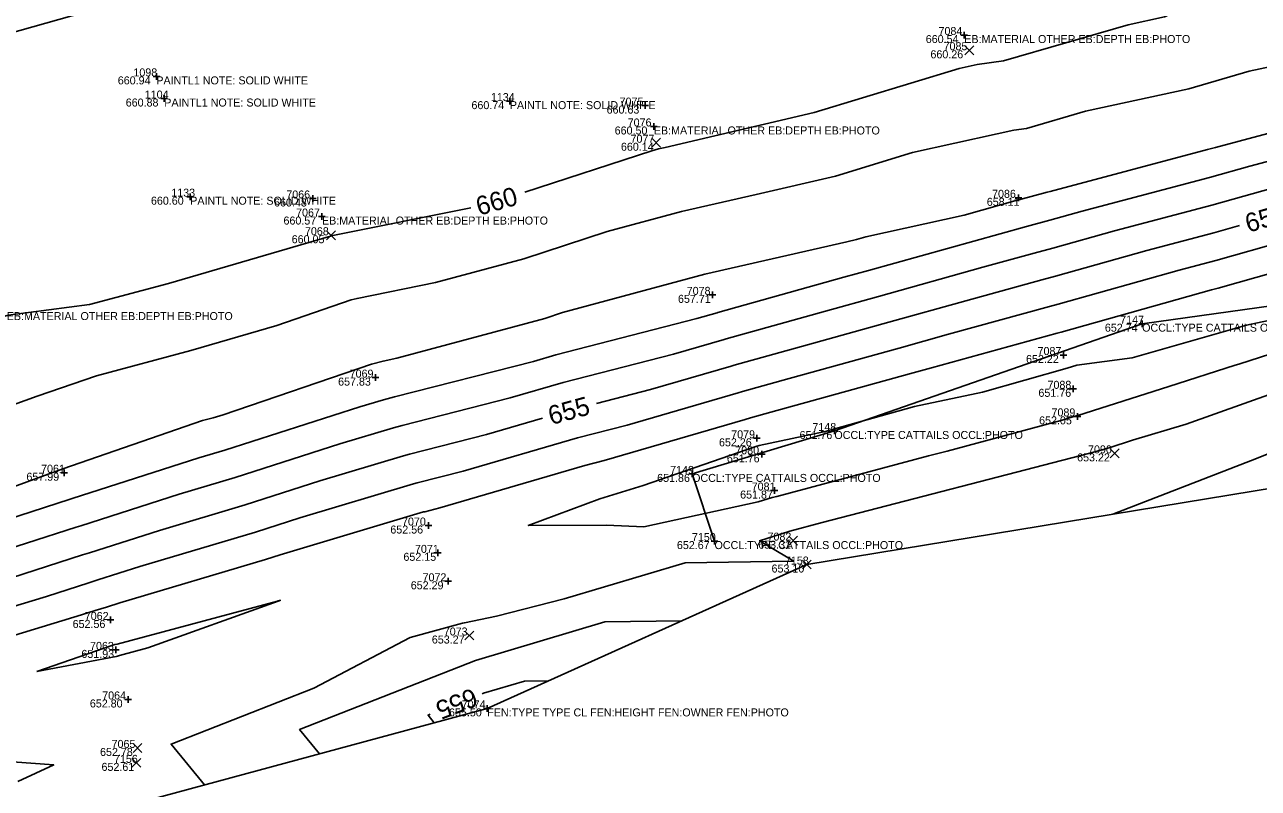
# Model space of a CAD drawing. Extents: x 2129350 to 2137777, y 657588 to 659885.
# Drawn here: x 2133748.4 to 2133933.4, y 658724.4 to 658838.9 of the extents above; entities that cross this region are included whole.
import ezdxf

# ---------------------------------------------------------------- set-up
doc = ezdxf.new("R2010")
doc.units = 0
for name, color, linetype in [('DT_X_Contour_Major', 7, 'Continuous'), ('DT_X_Contour_Minor', 7, 'Continuous'), ('DT_X_TIN_Hull', 7, 'Continuous'), ('PV_X_COP', 7, 'Continuous'), ('SV_X_Occupation_Line', 7, 'Continuous'), ('SV_X_Random_Point', 7, 'Continuous'), ('SV_X_Shot_Marker', 7, 'Continuous'), ('SV_X_Text_Comment', 7, 'Continuous'), ('SV_X_Text_Elevation', 7, 'Continuous'), ('SV_X_Text_Name', 7, 'Continuous')]:
    doc.layers.add(name, color=color, linetype=linetype)

msp = doc.modelspace()

# ---------------------------------------------------------------- linework, layer by layer
at = {"layer": 'DT_X_Contour_Major'}
for points in [[(2133919.73, 658840.18), (2133919.31, 658840.05), (2133913.88, 658838.87), (2133895.17, 658833.45), (2133891.23, 658832.91), (2133890.79, 658832.81), (2133888.54, 658832.31), (2133866.81, 658825.71), (2133844.43, 658820.48), (2133843.44, 658820.25), (2133842.45, 658819.98), (2133823.39, 658813.75)], [(2133815.33, 658811.42), (2133794.38, 658807.21), (2133794.37, 658807.21), (2133794.27, 658807.17), (2133770, 658800.08), (2133758.15, 658796.92), (2133745.93, 658795.29), (2133732.3, 658791.34), (2133722.75, 658788.57), (2133720.49, 658788.02), (2133718.39, 658787.43)], [(2133930.53, 658808.75), (2133926.71, 658807.67), (2133916.67, 658805.01), (2133902.97, 658801.17), (2133900.92, 658800.62), (2133889.51, 658797.47), (2133878, 658794.25), (2133865.77, 658790.88), (2133854.8, 658787.81), (2133854.35, 658787.68), (2133842.24, 658784.15), (2133834.15, 658782.08)], [(2133826.05, 658779.85), (2133817.67, 658777.41), (2133806.14, 658774.45), (2133805.22, 658774.21), (2133792.69, 658770.48), (2133781.5, 658766.89), (2133768.64, 658763.05), (2133758.13, 658759.68), (2133757.12, 658759.38), (2133746.46, 658755.93), (2133733.24, 658751.92), (2133730.33, 658750.98)], [(2133826.98, 658740.49), (2133823.34, 658740.44), (2133817.23, 658738.61), (2133817.04, 658738.53)], [(2133809.22, 658735.47), (2133808.9, 658735.35), (2133809.84, 658734.2)]]:
    msp.add_lwpolyline(points, dxfattribs=at)
at = {"layer": 'DT_X_Contour_Minor'}
for points in [[(2133947.28, 658835.16), (2133932.02, 658831.91), (2133922.95, 658829.26), (2133907.47, 658825.88), (2133898.6, 658823.31), (2133896.73, 658823.05), (2133894.22, 658822.49), (2133881.54, 658819.69), (2133869.98, 658816.18), (2133858.07, 658813.4), (2133846.92, 658810.85), (2133835.76, 658807.84), (2133823.28, 658803.75), (2133810.01, 658800.19), (2133798.27, 658797.82), (2133797.39, 658797.59), (2133786.22, 658793.77), (2133773.35, 658790.01), (2133759.18, 658786.23), (2133750.32, 658783.16), (2133740.02, 658779.45)], [(2133949.75, 658826.54), (2133926.96, 658820.48), (2133925.75, 658820.14), (2133902.16, 658813.87), (2133901.72, 658813.75), (2133897.48, 658812.62), (2133897.22, 658812.55), (2133889.28, 658810.33), (2133874.53, 658807.07), (2133873.14, 658806.65), (2133871.71, 658806.32), (2133850.39, 658801.45), (2133829.08, 658795.69), (2133826.41, 658794.82), (2133804.23, 658788.86), (2133802.15, 658788.44), (2133800.41, 658787.97), (2133778.17, 658780.37), (2133776.7, 658779.94), (2133775.08, 658779.51), (2133754.14, 658772.25), (2133743.43, 658768.39)], [(2133949.95, 658822.43), (2133932.09, 658817.68), (2133926.07, 658815.98), (2133906.99, 658810.91), (2133902.14, 658809.55), (2133898.63, 658808.62), (2133894.65, 658807.52), (2133874.91, 658802), (2133871.22, 658800.99), (2133852.36, 658795.71), (2133852.24, 658795.68), (2133849.2, 658794.79), (2133828.06, 658789.37), (2133824.7, 658788.39), (2133803.87, 658783.05), (2133802.22, 658782.62), (2133798.68, 658781.57), (2133778.46, 658775.08), (2133774.55, 658773.92), (2133755.56, 658767.82), (2133755.23, 658767.73), (2133735.97, 658761.5)], [(2133937.23, 658814.88), (2133926.39, 658811.83), (2133911.83, 658807.96), (2133902.56, 658805.36), (2133899.77, 658804.62), (2133892.08, 658802.5), (2133876.45, 658798.13), (2133868.49, 658795.93), (2133853.58, 658791.76), (2133853.3, 658791.68), (2133845.72, 658789.47), (2133829.15, 658785.22), (2133821.19, 658782.9), (2133805.01, 658778.75), (2133803.72, 658778.42), (2133795.68, 658776.02), (2133779.98, 658770.98), (2133771.6, 658768.48), (2133756.84, 658763.75), (2133756.17, 658763.55), (2133741.22, 658758.71)], [(2133947.5, 658809.29), (2133927.03, 658803.52), (2133921.51, 658802.05), (2133903.39, 658796.97), (2133902.06, 658796.62), (2133886.94, 658792.45), (2133879.54, 658790.38), (2133863.04, 658785.82), (2133856.03, 658783.86), (2133855.41, 658783.68), (2133838.77, 658778.83), (2133831.33, 658776.93), (2133814.16, 658771.91), (2133807.27, 658770.15), (2133806.72, 658770.01), (2133789.7, 658764.93), (2133783.02, 658762.79), (2133765.68, 658757.62), (2133759.41, 658755.61), (2133758.06, 658755.2), (2133751.71, 658753.15), (2133734.16, 658747.83)], [(2133936.01, 658801.81), (2133927.35, 658799.36), (2133926.35, 658799.1), (2133903.8, 658792.78), (2133903.21, 658792.62), (2133884.37, 658787.42), (2133881.09, 658786.5), (2133860.31, 658780.77), (2133857.25, 658779.91), (2133856.46, 658779.68), (2133835.29, 658773.52), (2133832.43, 658772.78), (2133810.65, 658766.42), (2133808.4, 658765.84), (2133808.22, 658765.8), (2133786.71, 658759.39), (2133784.54, 658758.69), (2133762.72, 658752.19), (2133760.7, 658751.54), (2133759, 658751.03), (2133756.96, 658750.37), (2133735.09, 658743.73)], [(2133775.37, 658724.88), (2133770.37, 658730.99), (2133791.8, 658739.39), (2133806.21, 658746.98), (2133814.08, 658749.13), (2133814.35, 658749.2), (2133819.16, 658750.16), (2133829.3, 658752.76), (2133847.44, 658758.2), (2133863.73, 658758.42), (2133858.61, 658761.48), (2133862.97, 658762.89), (2133863.12, 658762.92), (2133867.99, 658764.23), (2133908.1, 658774.64), (2133911, 658775.42), (2133914.53, 658776.56), (2133922.58, 658778.96), (2133968.98, 658795.53)], [(2133937.48, 658795.06), (2133931.61, 658793.83), (2133914.46, 658788.91), (2133906.17, 658787.8), (2133904.73, 658787.36), (2133892.03, 658783.77), (2133881.84, 658781.61), (2133868.46, 658777.87), (2133858.52, 658775.77), (2133858.02, 658775.62), (2133841.13, 658769.77), (2133834.65, 658767.75), (2133823.92, 658763.8), (2133835.66, 658763.84), (2133841.23, 658763.56), (2133858.4, 658767.3), (2133860.49, 658767.97), (2133861.18, 658768.13), (2133883.95, 658774.22), (2133886.72, 658774.94), (2133903.96, 658779.58), (2133906.23, 658780.27), (2133906.34, 658780.29), (2133919.94, 658784.61), (2133929.91, 658787.83), (2133930.43, 658787.98), (2133953.97, 658795.54)], [(2134008.13, 658787.1), (2134008.26, 658787.13), (2133979.78, 658795), (2133979.77, 658795.04), (2133972.52, 658789.72), (2133933.1, 658773.83), (2133911.54, 658765.46)], [(2133750.24, 658741.9), (2133761.65, 658745.81), (2133761.97, 658745.91), (2133762.28, 658746), (2133786.34, 658752.45), (2133786.42, 658752.47), (2133786.49, 658752.49), (2133786.78, 658752.57), (2133786.57, 658752.47), (2133786.42, 658752.44), (2133766.89, 658745.43), (2133762.67, 658744.28), (2133762.35, 658744.17), (2133762.16, 658744.13), (2133750.24, 658741.9)], [(2133846.93, 658749.48), (2133835.39, 658749.32), (2133816.03, 658743.51), (2133789.64, 658733.17), (2133792.61, 658729.54)], [(2133731.4, 658729.43), (2133752.8, 658727.88), (2133747.38, 658725.37)]]:
    msp.add_lwpolyline(points, dxfattribs=at)
at = {"layer": 'DT_X_TIN_Hull'}
msp.add_lwpolyline([(2133180.89, 658556.24), (2133241.37, 658575.53), (2133323.37, 658600.41), (2133354.37, 658608.86), (2133416.18, 658625.91), (2133503.13, 658649.68), (2133568.52, 658667.12), (2133609.36, 658678.81), (2133661.7, 658693.34), (2133717.75, 658709.01), (2133767.14, 658722.65), (2133817.78, 658736.35), (2133865.68, 658757.92), (2133957.23, 658772.97), (2134008.3, 658787.14), (2134034.35, 658794.87), (2134074.2, 658807.73), (2134142.3, 658834.87), (2134201.78, 658853.74), (2134251.04, 658870.61), (2134301.27, 658887.93), (2134339.8, 658900.97), (2134383.27, 658929.14)], dxfattribs=at)
at = {"layer": 'PV_X_COP'}
msp.add_lwpolyline([(2133717.15, 658829.38), (2133764.91, 658842.89), (2133813.2, 658855.82), (2133861.83, 658869.49), (2133909.3, 658882.72), (2133957.97, 658895.58), (2134006.36, 658909.13), (2134054.49, 658922.5), (2134102.6, 658935.68), (2134150.4, 658949.05), (2134199.32, 658962.22), (2134247.23, 658975.95), (2134295.23, 658988.99), (2134343.07, 659001.85), (2134391.9, 659015.47)], dxfattribs=at)
at = {"layer": 'SV_X_Occupation_Line'}
msp.add_lwpolyline([(2133942.08, 658797.68), (2133915.96, 658794.04), (2133869.82, 658777.95), (2133848.49, 658771.51), (2133851.85, 658761.44)], dxfattribs=at)
at = {"layer": 'SV_X_Random_Point'}
for p, q in [((2133889.39, 658834.37), (2133890.72, 658835.7)), ((2133889.39, 658835.7), (2133890.72, 658834.37)), ((2133842.44, 658820.5), (2133843.77, 658821.84)), ((2133842.44, 658821.84), (2133843.77, 658820.5)), ((2133793.68, 658806.63), (2133795.01, 658807.96)), ((2133793.68, 658807.96), (2133795.01, 658806.63)), ((2133911.18, 658773.93), (2133912.51, 658775.26)), ((2133911.18, 658775.26), (2133912.51, 658773.93)), ((2133862.98, 658760.84), (2133864.31, 658762.18)), ((2133862.98, 658762.18), (2133864.31, 658760.84)), ((2133865.02, 658757.26), (2133866.35, 658758.59)), ((2133865.02, 658758.59), (2133866.35, 658757.26)), ((2133814.44, 658746.62), (2133815.77, 658747.95)), ((2133814.44, 658747.95), (2133815.77, 658746.62)), ((2133764.68, 658729.76), (2133766.01, 658731.09)), ((2133764.68, 658731.09), (2133766.01, 658729.76)), ((2133764.49, 658727.52), (2133765.83, 658728.85)), ((2133764.49, 658728.85), (2133765.83, 658727.52))]:
    msp.add_line(p, q, dxfattribs=at)
at = {"layer": 'SV_X_Shot_Marker'}
for p, q in [((2133888.79, 658837.32), (2133889.79, 658837.32)), ((2133889.29, 658837.82), (2133889.29, 658836.82)), ((2133889.29, 658837.32), (2133889.29, 658837.32)), ((2133767.67, 658831.12), (2133768.67, 658831.12)), ((2133768.17, 658831.62), (2133768.17, 658830.62)), ((2133768.17, 658831.12), (2133768.17, 658831.12)), ((2133768.86, 658827.8), (2133769.86, 658827.8)), ((2133769.36, 658828.3), (2133769.36, 658827.3)), ((2133769.36, 658827.8), (2133769.36, 658827.8)), ((2133820.66, 658827.41), (2133821.66, 658827.41)), ((2133821.16, 658827.91), (2133821.16, 658826.91)), ((2133821.16, 658827.41), (2133821.16, 658827.41)), ((2133841.46, 658827.24), (2133841.46, 658826.24)), ((2133840.96, 658826.74), (2133841.96, 658826.74)), ((2133841.46, 658826.74), (2133841.46, 658826.74)), ((2133842.25, 658823.61), (2133843.25, 658823.61)), ((2133842.75, 658824.11), (2133842.75, 658823.11)), ((2133842.75, 658823.61), (2133842.75, 658823.61)), ((2133772.75, 658813.08), (2133773.75, 658813.08)), ((2133773.25, 658813.58), (2133773.25, 658812.58)), ((2133773.25, 658813.08), (2133773.25, 658813.08)), ((2133791.11, 658812.81), (2133792.11, 658812.81)), ((2133791.61, 658813.31), (2133791.61, 658812.31)), ((2133791.61, 658812.81), (2133791.61, 658812.81)), ((2133896.9, 658812.91), (2133897.9, 658812.91)), ((2133897.4, 658813.41), (2133897.4, 658812.41)), ((2133897.4, 658812.91), (2133897.4, 658812.91)), ((2133793, 658810.6), (2133793, 658809.6)), ((2133792.5, 658810.1), (2133793.5, 658810.1)), ((2133793, 658810.1), (2133793, 658810.1)), ((2133851.04, 658798.36), (2133852.04, 658798.36)), ((2133851.54, 658798.86), (2133851.54, 658797.86)), ((2133851.54, 658798.36), (2133851.54, 658798.36)), ((2133915.46, 658794.04), (2133916.46, 658794.04)), ((2133915.96, 658794.54), (2133915.96, 658793.54)), ((2133915.96, 658794.04), (2133915.96, 658794.04)), ((2133903.65, 658789.34), (2133904.65, 658789.34)), ((2133904.15, 658789.84), (2133904.15, 658788.84)), ((2133904.15, 658789.34), (2133904.15, 658789.34)), ((2133801.04, 658786.45), (2133801.04, 658785.45)), ((2133800.54, 658785.95), (2133801.54, 658785.95)), ((2133801.04, 658785.95), (2133801.04, 658785.95)), ((2133905.64, 658784.77), (2133905.64, 658783.77)), ((2133905.14, 658784.27), (2133906.14, 658784.27)), ((2133905.64, 658784.27), (2133905.64, 658784.27)), ((2133905.75, 658780.14), (2133906.75, 658780.14)), ((2133906.25, 658780.64), (2133906.25, 658779.64)), ((2133906.25, 658780.14), (2133906.25, 658780.14)), ((2133858.2, 658777.35), (2133858.2, 658776.35)), ((2133869.32, 658777.95), (2133870.32, 658777.95)), ((2133869.82, 658778.45), (2133869.82, 658777.45)), ((2133869.82, 658777.95), (2133869.82, 658777.95)), ((2133857.7, 658776.85), (2133858.7, 658776.85)), ((2133858.2, 658776.85), (2133858.2, 658776.85)), ((2133858.42, 658774.45), (2133859.42, 658774.45)), ((2133858.92, 658774.95), (2133858.92, 658773.95)), ((2133858.92, 658774.45), (2133858.92, 658774.45)), ((2133753.84, 658771.69), (2133754.84, 658771.69)), ((2133754.34, 658772.19), (2133754.34, 658771.19)), ((2133754.34, 658771.69), (2133754.34, 658771.69)), ((2133847.99, 658771.51), (2133848.99, 658771.51)), ((2133848.49, 658772.01), (2133848.49, 658771.01)), ((2133848.49, 658771.51), (2133848.49, 658771.51)), ((2133860.35, 658769.02), (2133861.35, 658769.02)), ((2133860.85, 658769.52), (2133860.85, 658768.52)), ((2133860.85, 658769.02), (2133860.85, 658769.02)), ((2133808.95, 658764.27), (2133808.95, 658763.27)), ((2133808.45, 658763.77), (2133809.45, 658763.77)), ((2133808.95, 658763.77), (2133808.95, 658763.77)), ((2133851.35, 658761.44), (2133852.35, 658761.44)), ((2133851.85, 658761.94), (2133851.85, 658760.94)), ((2133851.85, 658761.44), (2133851.85, 658761.44)), ((2133809.85, 658759.67), (2133810.85, 658759.67)), ((2133810.35, 658760.17), (2133810.35, 658759.17)), ((2133810.35, 658759.67), (2133810.35, 658759.67)), ((2133811.42, 658755.41), (2133812.42, 658755.41)), ((2133811.92, 658755.91), (2133811.92, 658754.91)), ((2133811.92, 658755.41), (2133811.92, 658755.41)), ((2133760.81, 658749.61), (2133761.81, 658749.61)), ((2133761.31, 658750.11), (2133761.31, 658749.11)), ((2133761.31, 658749.61), (2133761.31, 658749.61)), ((2133762.12, 658745.62), (2133762.12, 658744.62)), ((2133761.62, 658745.12), (2133762.62, 658745.12)), ((2133762.12, 658745.12), (2133762.12, 658745.12)), ((2133763.92, 658738.19), (2133763.92, 658737.19)), ((2133763.42, 658737.69), (2133764.42, 658737.69)), ((2133763.92, 658737.69), (2133763.92, 658737.69)), ((2133817.28, 658736.35), (2133818.28, 658736.35)), ((2133817.78, 658736.85), (2133817.78, 658735.85)), ((2133817.78, 658736.35), (2133817.78, 658736.35))]:
    msp.add_line(p, q, dxfattribs=at)

# ---------------------------------------------------------------- texts
at = {"layer": 'DT_X_Contour_Major'}
for s, rotation, p in [('660', 16.0809, (2133816.56, 658810.21)), ('655', 15.7501, (2133931.86, 658807.67)), ('655', 15.3635, (2133827.36, 658778.83)), ('655', 201.3966, (2133815.61, 658739.48))]:
    msp.add_text(s, height=2.8, rotation=rotation, dxfattribs=at).set_placement(p)
at = {"layer": 'SV_X_Text_Comment'}
for s, p in [('EB:MATERIAL OTHER EB:DEPTH EB:PHOTO', (2133889.29, 658836.12)), ('PAINTL1 NOTE: SOLID WHITE', (2133768.17, 658829.92)), ('PAINTL1 NOTE: SOLID WHITE', (2133769.36, 658826.6)), ('PAINTL NOTE: SOLID WHITE', (2133821.16, 658826.21)), ('EB:MATERIAL OTHER EB:DEPTH EB:PHOTO', (2133842.75, 658822.41)), ('PAINTL NOTE: SOLID WHITE', (2133773.25, 658811.88)), ('EB:MATERIAL OTHER EB:DEPTH EB:PHOTO', (2133793, 658808.9)), ('EB:MATERIAL OTHER EB:DEPTH EB:PHOTO', (2133745.74, 658794.58)), ('OCCL:TYPE CATTAILS OCCL:PHOTO', (2133915.96, 658792.84)), ('OCCL:TYPE CATTAILS OCCL:PHOTO', (2133869.82, 658776.75)), ('OCCL:TYPE CATTAILS OCCL:PHOTO', (2133848.49, 658770.31)), ('OCCL:TYPE CATTAILS OCCL:PHOTO', (2133851.85, 658760.24)), ('FEN:TYPE TYPE CL FEN:HEIGHT FEN:OWNER FEN:PHOTO', (2133817.78, 658735.15))]:
    msp.add_text(s, height=1.2, dxfattribs=at).set_placement(p)
at = {"layer": 'SV_X_Text_Elevation'}
for s, p in [('660.54', (2133883.52, 658836.12)), ('660.26', (2133884.22, 658833.83)), ('660.94', (2133762.39, 658829.92)), ('660.88', (2133763.58, 658826.6)), ('660.74', (2133815.41, 658826.21)), ('660.63', (2133835.67, 658825.54)), ('660.50', (2133836.88, 658822.41)), ('660.14', (2133837.82, 658819.97)), ('660.60', (2133767.36, 658811.88)), ('660.48', (2133785.82, 658811.61)), ('658.11', (2133892.67, 658811.71)), ('660.57', (2133787.23, 658808.9)), ('660.05', (2133788.46, 658806.1)), ('657.71', (2133846.37, 658797.16)), ('652.74', (2133910.37, 658792.84)), ('652.22', (2133898.55, 658788.14)), ('657.83', (2133795.42, 658784.75)), ('651.76', (2133900.41, 658783.07)), ('652.05', (2133900.51, 658778.94)), ('651.76', (2133864.6, 658776.75)), ('652.26', (2133852.52, 658775.65)), ('651.76', (2133853.7, 658773.25)), ('653.22', (2133906.21, 658773.39)), ('657.99', (2133748.69, 658770.49)), ('651.86', (2133843.25, 658770.31)), ('651.87', (2133855.69, 658767.81)), ('652.56', (2133803.25, 658762.57)), ('652.67', (2133846.21, 658760.24)), ('653.31', (2133858.4, 658760.31)), ('652.15', (2133805.21, 658758.48)), ('653.10', (2133860.4, 658756.72)), ('652.29', (2133806.31, 658754.21)), ('652.56', (2133755.62, 658748.41)), ('653.27', (2133809.47, 658746.08)), ('651.93', (2133756.93, 658743.92)), ('652.80', (2133758.2, 658736.49)), ('655.50', (2133812.04, 658735.15)), ('652.78', (2133759.73, 658729.22)), ('652.61', (2133759.95, 658726.98))]:
    msp.add_text(s, height=1.2, dxfattribs=at).set_placement(p)
at = {"layer": 'SV_X_Text_Name'}
for s, p in [('7084', (2133885.43, 658837.32)), ('7085', (2133886.19, 658835.04)), ('1098', (2133764.73, 658831.12)), ('1104', (2133766.43, 658827.8)), ('1134', (2133818.32, 658827.41)), ('7075', (2133837.62, 658826.74)), ('7076', (2133838.83, 658823.61)), ('7077', (2133839.26, 658821.17)), ('1133', (2133770.41, 658813.08)), ('7066', (2133787.65, 658812.81)), ('7086', (2133893.46, 658812.91)), ('7067', (2133789.12, 658810.1)), ('7068', (2133790.45, 658807.3)), ('7078', (2133847.68, 658798.36)), ('7147', (2133912.67, 658794.04)), ('7087', (2133900.28, 658789.34)), ('7069', (2133797.15, 658785.95)), ('7088', (2133901.77, 658784.27)), ('7089', (2133902.37, 658780.14)), ('7148', (2133866.52, 658777.95)), ('7079', (2133854.35, 658776.85)), ('7080', (2133854.96, 658774.45)), ('7090', (2133907.85, 658774.59)), ('7061', (2133750.89, 658771.69)), ('7149', (2133845.2, 658771.51)), ('7081', (2133857.42, 658769.02)), ('7070', (2133805, 658763.77)), ('7150', (2133848.46, 658761.44)), ('7082', (2133859.79, 658761.51)), ('7071', (2133806.94, 658759.67)), ('7158', (2133862.4, 658757.92)), ('7072', (2133808.08, 658755.41)), ('7062', (2133757.44, 658749.61)), ('7073', (2133811.26, 658747.28)), ('7063', (2133758.23, 658745.12)), ('7064', (2133760.05, 658737.69)), ('7074', (2133813.95, 658736.35)), ('7065', (2133761.46, 658730.42)), ('7156', (2133761.81, 658728.18))]:
    msp.add_text(s, height=1.2, dxfattribs=at).set_placement(p)

doc.saveas('drawing.dxf')
